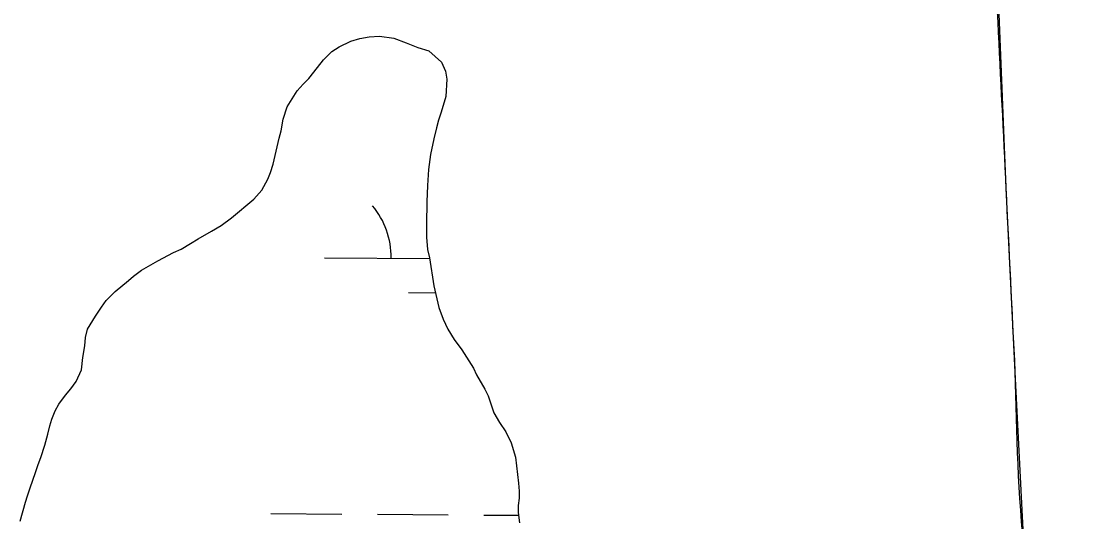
# Model space of a CAD drawing. Extents: x 3172231 to 3210228, y 940198 to 965780.
# Drawn here: x 3185592.3 to 3186076.7, y 956476.9 to 956702.1 of the extents above; entities that cross this region are included whole.
import ezdxf

# ---------------------------------------------------------------- set-up
doc = ezdxf.new("R2010")
doc.units = 0
doc.layers.add('V-BORW-LINE', color=7, linetype='Continuous')
doc.layers.add('V-WETL-SWMP', color=7, linetype='Continuous')

msp = doc.modelspace()

# ---------------------------------------------------------------- linework, layer by layer
at = {"layer": 'V-BORW-LINE'}
for points in [[(3186029.554, 956795.364), (3186036.265, 956627.025)], [(3186036.265, 956627.025), (3186040.339, 956544.242)], [(3186040.339, 956544.242), (3186044.582, 956461.459)]]:
    msp.add_lwpolyline(points, dxfattribs=at)
for points in [[(3186029.035, 956776.682), (3186036.265, 956627.025), (3186040.339, 956544.242)], [(3186040.339, 956544.242), (3186044.582, 956461.459), (3186076.7, 956308.939)]]:
    msp.add_spline(points, degree=3, dxfattribs=at)
at = {"layer": 'V-WETL-SWMP'}
for p, q in [((3185728.971, 956595.767), (3185776.337, 956595.444)), ((3185766.865, 956580.078), (3185778.951, 956579.995)), ((3185704.777, 956480.497), (3185736.777, 956480.279)), ((3185752.776, 956480.17), (3185784.775, 956479.952)), ((3185800.775, 956479.843), (3185816.463, 956479.737))]:
    msp.add_line(p, q, dxfattribs=at)
for points in [[(3185735.527, 956690.713), (3185740.827, 956693.304), (3185744.942, 956694.44), (3185749.054, 956695.282), (3185753.747, 956695.534), (3185760.188, 956694.596), (3185765.739, 956692.494), (3185770.997, 956690.395), (3185775.968, 956688.885), (3185781.786, 956683.849), (3185783.508, 956679.729), (3185784.063, 956676.206), (3185783.699, 956668.294), (3185781.584, 956661.277), (3185780.38, 956657.769), (3185779.469, 956654.26), (3185778.251, 956649.287), (3185776.723, 956642.264), (3185775.783, 956635.53), (3185775.424, 956628.204), (3185775.065, 956620.878), (3185774.976, 956610.911), (3185774.923, 956605.048), (3185775.46, 956599.473), (3185776.305, 956595.654), (3185778.244, 956583.031), (3185780.503, 956573.336), (3185782.507, 956568.041), (3185784.52, 956563.625), (3185787.409, 956558.909), (3185790.885, 956554.187), (3185796.088, 956545.932), (3185797.528, 956542.987), (3185801.281, 956536.504), (3185802.72, 956533.559), (3185805.29, 956525.914), (3185807.889, 956521.493), (3185810.784, 956517.363), (3185813.084, 956512.358), (3185815.078, 956505.891), (3185816.439, 956494.152), (3185816.701, 956490.632), (3185816.672, 956487.407), (3185816.35, 956484.185), (3185816.321, 956480.96), (3185816.865, 956476.265)], [(3185591.72, 956477.11), (3185594.141, 956485.59), (3185595.047, 956488.513), (3185596.251, 956492.021), (3185598.659, 956499.035), (3185599.863, 956502.542), (3185601.065, 956505.756), (3185602.874, 956511.31), (3185604.091, 956516.283), (3185605.004, 956520.086), (3185605.91, 956523.01), (3185607.41, 956526.808), (3185609.195, 956529.723), (3185612.163, 956533.801), (3185614.535, 956536.711), (3185616.909, 956539.915), (3185619.301, 956545.171), (3185619.937, 956550.735), (3185620.864, 956556.004), (3185621.191, 956559.812), (3185622.105, 956563.615), (3185625.675, 956569.446), (3185628.35, 956573.527), (3185630.429, 956576.44), (3185634.569, 956580.507), (3185640.477, 956585.438), (3185642.84, 956587.469), (3185646.382, 956590.076), (3185653.75, 956594.407), (3185660.819, 956598.155), (3185664.35, 956599.589), (3185668.478, 956602.191), (3185672.014, 956604.211), (3185677.908, 956607.676), (3185682.329, 956610.275), (3185687.051, 956613.751), (3185697.094, 956622.163), (3185700.649, 956626.235), (3185703.332, 956631.195), (3185704.53, 956634.116), (3185705.737, 956637.917), (3185708.481, 956649.619), (3185709.389, 956652.835), (3185710.316, 956658.104), (3185712.124, 956663.658), (3185716.587, 956670.947), (3185719.252, 956673.855), (3185721.914, 956676.47), (3185725.769, 956681.419), (3185728.439, 956684.913), (3185732.284, 956688.69), (3185735.527, 956690.713)]]:
    msp.add_lwpolyline(points, dxfattribs=at)
msp.add_arc((3185723.731, 956596.277), 35.246, 358.83817, 40.38182, dxfattribs=at)

doc.saveas('drawing.dxf')
